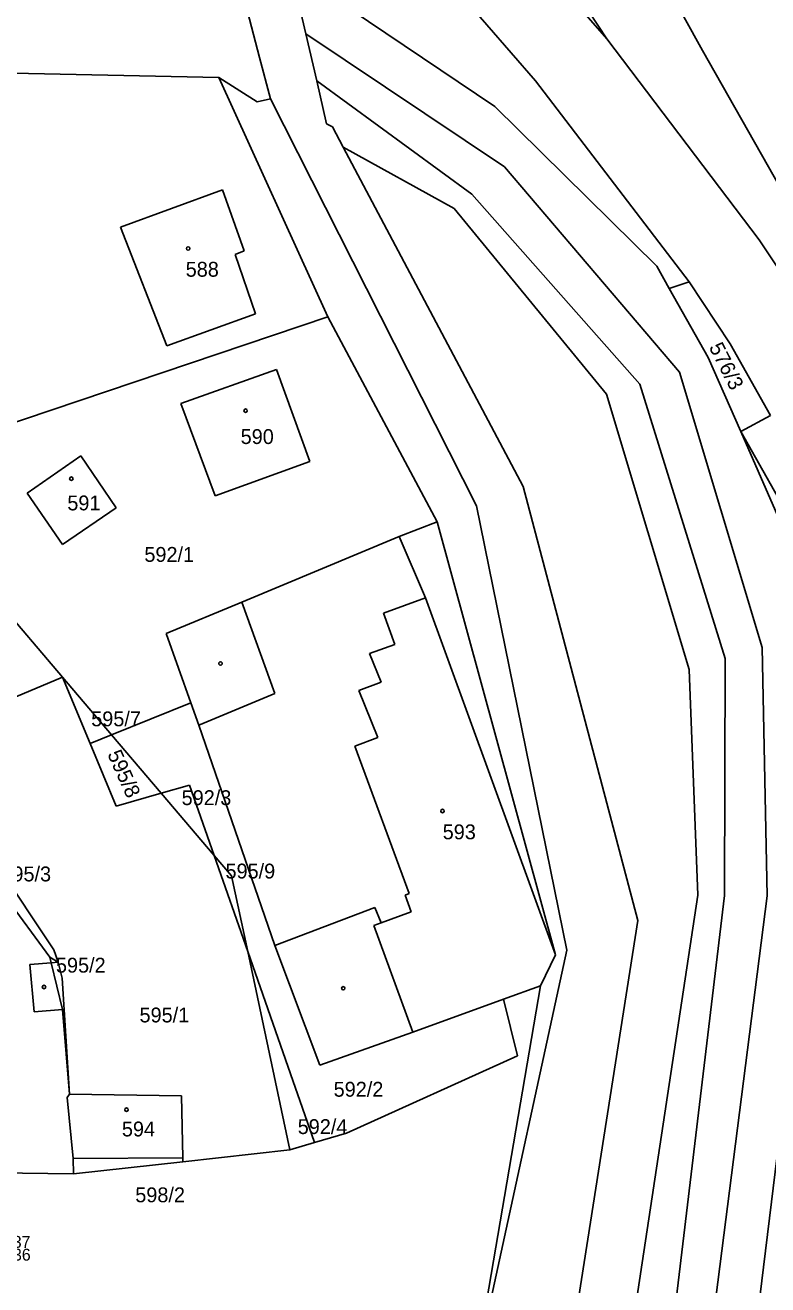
# Model space of a CAD drawing. Extents: x -563148 to -561712, y -1182311 to -1179502.
# Drawn here: x -562547.3 to -562472.3, y -1180657.6 to -1180530.4 of the extents above; entities that cross this region are included whole.
import ezdxf

# ---------------------------------------------------------------- set-up
doc = ezdxf.new("R2010")
doc.units = 0
for name, color, linetype in [('Vrstva 55', 7, 'Continuous'), ('Vrstva 56', 7, 'Continuous'), ('Vrstva 57', 7, 'Continuous'), ('Vrstva 60', 7, 'Continuous')]:
    doc.layers.add(name, color=color, linetype=linetype)

msp = doc.modelspace()

# ---------------------------------------------------------------- linework, layer by layer
at = {"layer": 'Vrstva 55'}
for p, q in [((-562502.78, -1180510), (-562488.57, -1180531.74)), ((-562505.87, -1180511.9), (-562488.57, -1180531.74)), ((-562495.77, -1180535.99), (-562511.55, -1180517.78)), ((-562517.01, -1180527.03), (-562499.87, -1180538.59)), ((-562478.88, -1180532.92), (-562480.79, -1180529.54)), ((-562488.57, -1180531.74), (-562473.17, -1180552.04)), ((-562469.67, -1180549.2), (-562478.88, -1180532.92)), ((-562527.73, -1180535.64), (-562582.01, -1180534.56)), ((-562523.85, -1180538.1), (-562527.73, -1180535.64)), ((-562516.73, -1180559.81), (-562527.73, -1180535.64)), ((-562480.25, -1180556.29), (-562495.77, -1180535.99)), ((-562522.52, -1180537.81), (-562523.85, -1180538.1)), ((-562499.87, -1180538.59), (-562483.52, -1180554.71)), ((-562516.25, -1180540.64), (-562516.85, -1180540.33)), ((-562515.18, -1180542.68), (-562516.25, -1180540.64)), ((-562503.98, -1180548.88), (-562515.18, -1180542.68)), ((-562537.67, -1180550.75), (-562527.37, -1180547.01)), ((-562527.37, -1180547.01), (-562525.16, -1180553.17)), ((-562488.59, -1180567.62), (-562503.98, -1180548.88)), ((-562532.98, -1180562.75), (-562537.67, -1180550.75)), ((-562525.16, -1180553.17), (-562526.08, -1180553.53)), ((-562473.17, -1180552.04), (-562469.05, -1180558.27)), ((-562526.08, -1180553.53), (-562524.04, -1180559.52)), ((-562483.52, -1180554.71), (-562482.25, -1180556.97)), ((-562482.25, -1180556.97), (-562480.25, -1180556.29)), ((-562482.25, -1180556.97), (-562478.33, -1180563.92)), ((-562476.09, -1180562.56), (-562480.25, -1180556.29)), ((-562524.04, -1180559.52), (-562532.98, -1180562.75)), ((-562516.73, -1180559.81), (-562561.62, -1180574.94)), ((-562505.69, -1180580.53), (-562516.73, -1180559.81)), ((-562472.02, -1180569.78), (-562476.09, -1180562.56)), ((-562478.33, -1180563.92), (-562475.04, -1180571.41)), ((-562531.57, -1180568.56), (-562521.9, -1180565.13)), ((-562521.9, -1180565.13), (-562518.54, -1180574.43)), ((-562480.24, -1180595.42), (-562488.59, -1180567.62)), ((-562528.09, -1180577.88), (-562531.57, -1180568.56)), ((-562475.04, -1180571.41), (-562472.02, -1180569.78)), ((-562475.04, -1180571.41), (-562469.77, -1180583.41)), ((-562475.04, -1180571.41), (-562465.6, -1180588.15)), ((-562547.1, -1180577.64), (-562541.68, -1180573.87)), ((-562541.68, -1180573.87), (-562538.1, -1180579.12)), ((-562518.54, -1180574.43), (-562528.09, -1180577.88)), ((-562543.52, -1180596.21), (-562561.62, -1180574.94)), ((-562543.51, -1180582.8), (-562547.1, -1180577.64)), ((-562538.1, -1180579.12), (-562543.51, -1180582.8)), ((-562505.69, -1180580.53), (-562509.51, -1180582.01)), ((-562493.75, -1180624.24), (-562505.69, -1180580.53)), ((-562509.51, -1180582.01), (-562525.42, -1180588.62)), ((-562525.42, -1180588.62), (-562533.04, -1180591.79)), ((-562533.04, -1180591.79), (-562530.55, -1180598.79)), ((-562557.91, -1180602.23), (-562543.52, -1180596.21)), ((-562540.73, -1180602.9), (-562543.52, -1180596.21)), ((-562538.57, -1180602.03), (-562543.52, -1180596.21)), ((-562479.37, -1180618.22), (-562480.24, -1180595.42)), ((-562538.57, -1180602.03), (-562530.55, -1180598.79)), ((-562530.55, -1180598.79), (-562529.74, -1180601.05)), ((-562529.74, -1180601.05), (-562522.07, -1180623.31)), ((-562540.73, -1180602.9), (-562538.57, -1180602.03)), ((-562533.55, -1180607.92), (-562538.57, -1180602.03)), ((-562538.11, -1180609.24), (-562540.73, -1180602.9)), ((-562530.69, -1180607.09), (-562533.55, -1180607.92)), ((-562528.21, -1180614.2), (-562530.69, -1180607.09)), ((-562533.55, -1180607.92), (-562538.11, -1180609.24)), ((-562528.21, -1180614.2), (-562533.55, -1180607.92)), ((-562524.82, -1180623.9), (-562528.21, -1180614.2)), ((-562526.45, -1180616.27), (-562528.21, -1180614.2)), ((-562550.59, -1180614.44), (-562544.38, -1180623.72)), ((-562524.82, -1180623.9), (-562526.45, -1180616.27)), ((-562544.8, -1180624.47), (-562549.35, -1180618.28)), ((-562486.32, -1180664.19), (-562479.37, -1180618.22)), ((-562468.18, -1180618.34), (-562474.01, -1180666.19)), ((-562544.38, -1180623.72), (-562543.94, -1180624.97)), ((-562520.51, -1180636.24), (-562524.82, -1180623.9)), ((-562520.55, -1180643.92), (-562524.82, -1180623.9)), ((-562522.07, -1180623.31), (-562517.53, -1180635.39)), ((-562495.25, -1180627.37), (-562493.75, -1180624.24)), ((-562544.66, -1180625.03), (-562544.8, -1180624.47)), ((-562544.8, -1180624.47), (-562543.94, -1180624.97)), ((-562543.53, -1180629.74), (-562544.66, -1180625.03)), ((-562543.94, -1180624.97), (-562543.56, -1180626.6)), ((-562543.56, -1180626.6), (-562542.82, -1180638.32)), ((-562502.22, -1180668.03), (-562495.25, -1180627.37)), ((-562495.25, -1180627.37), (-562498.99, -1180628.72)), ((-562508.13, -1180632.03), (-562498.99, -1180628.72)), ((-562498.99, -1180628.72), (-562497.57, -1180634.45)), ((-562542.82, -1180638.32), (-562543.53, -1180629.74)), ((-562517.53, -1180635.39), (-562508.13, -1180632.03)), ((-562497.57, -1180634.45), (-562514.83, -1180642.25)), ((-562518.08, -1180643.2), (-562520.51, -1180636.24)), ((-562543.04, -1180638.65), (-562542.82, -1180638.32)), ((-562542.82, -1180638.32), (-562531.49, -1180638.48)), ((-562542.45, -1180644.79), (-562543.04, -1180638.65)), ((-562531.49, -1180638.48), (-562531.38, -1180644.72)), ((-562518.08, -1180643.2), (-562520.55, -1180643.92)), ((-562514.83, -1180642.25), (-562518.08, -1180643.2)), ((-562531.38, -1180644.72), (-562531.37, -1180645.12)), ((-562520.55, -1180643.92), (-562531.37, -1180645.12)), ((-562542.41, -1180646.34), (-562542.45, -1180644.79)), ((-562531.37, -1180645.12), (-562542.41, -1180646.34)), ((-562542.41, -1180646.34), (-562558.03, -1180646.18))]:
    msp.add_line(p, q, dxfattribs=at)
at = {"layer": 'Vrstva 56'}
for p, q in [((-562520.38, -1180525.07), (-562518.95, -1180531.25)), ((-562524.83, -1180528.98), (-562523.61, -1180533.63)), ((-562518.95, -1180531.25), (-562517.85, -1180535.98)), ((-562498.88, -1180544.69), (-562518.95, -1180531.25)), ((-562523.61, -1180533.63), (-562522.52, -1180537.81)), ((-562517.85, -1180535.98), (-562516.85, -1180540.33)), ((-562502.2, -1180547.42), (-562517.85, -1180535.98)), ((-562522.52, -1180537.81), (-562501.71, -1180578.9)), ((-562515.18, -1180542.68), (-562497, -1180576.95)), ((-562481.22, -1180565.4), (-562498.88, -1180544.69)), ((-562485.24, -1180566.61), (-562502.2, -1180547.42)), ((-562472.86, -1180593.21), (-562481.22, -1180565.4)), ((-562476.6, -1180594.33), (-562485.24, -1180566.61)), ((-562497, -1180576.95), (-562485.43, -1180620.76)), ((-562501.71, -1180578.9), (-562492.58, -1180623.75)), ((-562506.87, -1180588.2), (-562509.51, -1180582.01)), ((-562525.42, -1180588.62), (-562522.09, -1180597.85)), ((-562511.11, -1180589.73), (-562506.87, -1180588.2)), ((-562506.87, -1180588.2), (-562493.75, -1180624.24)), ((-562509.97, -1180592.91), (-562511.11, -1180589.73)), ((-562512.51, -1180593.82), (-562509.97, -1180592.91)), ((-562511.35, -1180596.72), (-562512.51, -1180593.82)), ((-562472.37, -1180618.29), (-562472.86, -1180593.21)), ((-562476.67, -1180618.25), (-562476.6, -1180594.33)), ((-562513.59, -1180597.54), (-562511.35, -1180596.72)), ((-562511.69, -1180602.29), (-562513.59, -1180597.54)), ((-562522.09, -1180597.85), (-562529.74, -1180601.05)), ((-562513.99, -1180603.16), (-562511.69, -1180602.29)), ((-562508.5, -1180618.03), (-562513.99, -1180603.16)), ((-562508.92, -1180618.21), (-562508.5, -1180618.03)), ((-562508.3, -1180619.9), (-562508.92, -1180618.21)), ((-562482.26, -1180664.85), (-562476.67, -1180618.25)), ((-562472.37, -1180618.29), (-562478.41, -1180665.48)), ((-562522.07, -1180623.31), (-562511.98, -1180619.45)), ((-562511.98, -1180619.45), (-562511.33, -1180621.02)), ((-562511.33, -1180621.02), (-562508.3, -1180619.9)), ((-562512.08, -1180621.29), (-562511.33, -1180621.02)), ((-562508.13, -1180632.03), (-562512.08, -1180621.29)), ((-562485.43, -1180620.76), (-562498.67, -1180705.2)), ((-562502.22, -1180668.03), (-562492.58, -1180623.75)), ((-562546.81, -1180625.22), (-562544.66, -1180625.03)), ((-562546.39, -1180629.99), (-562546.81, -1180625.22)), ((-562544.66, -1180625.03), (-562543.94, -1180624.97)), ((-562543.53, -1180629.74), (-562546.39, -1180629.99)), ((-562542.45, -1180644.79), (-562531.38, -1180644.72))]:
    msp.add_line(p, q, dxfattribs=at)
at = {"layer": 'Vrstva 57'}
for centre in [(-562530.83, -1180552.92), (-562525.03, -1180569.3), (-562542.62, -1180576.16), (-562527.56, -1180594.82), (-562505.15, -1180609.72), (-562545.38, -1180627.49), (-562515.17, -1180627.61), (-562537.05, -1180639.87)]:
    msp.add_circle(centre, 0.175, dxfattribs=at)

# ---------------------------------------------------------------- texts
for s, p in [('588', (-562531.08, -1180555.77)), ('590', (-562525.53, -1180572.66)), ('591', (-562543.03, -1180579.36)), ('592/1', (-562535.25, -1180584.56)), ('595/7', (-562540.62, -1180601.16)), ('592/3', (-562531.49, -1180609.12)), ('593', (-562505.13, -1180612.57)), ('595/3', (-562549.69, -1180616.82)), ('595/9', (-562527.06, -1180616.53)), ('595/2', (-562544.18, -1180626.03)), ('595/1', (-562535.74, -1180631.06)), ('592/2', (-562516.14, -1180638.56)), ('592/4', (-562519.77, -1180642.33)), ('594', (-562537.52, -1180642.57)), ('598/2', (-562536.17, -1180649.22))]:
    msp.add_text(s, height=1.5, dxfattribs=at).set_placement(p)
for s, rotation, p in [('576/3', 296.8915, (-562478.28, -1180562.88)), ('595/8', 294.2342, (-562539.02, -1180603.96))]:
    msp.add_text(s, height=1.5, rotation=rotation, dxfattribs=at).set_placement(p)
at = {"layer": 'Vrstva 60'}
for s, p in [('230200011037', (-562557.46, -1180653.82)), ('230200011036', (-562557.44, -1180655.11))]:
    msp.add_text(s, height=1.2, dxfattribs=at).set_placement(p)

doc.saveas('drawing.dxf')
